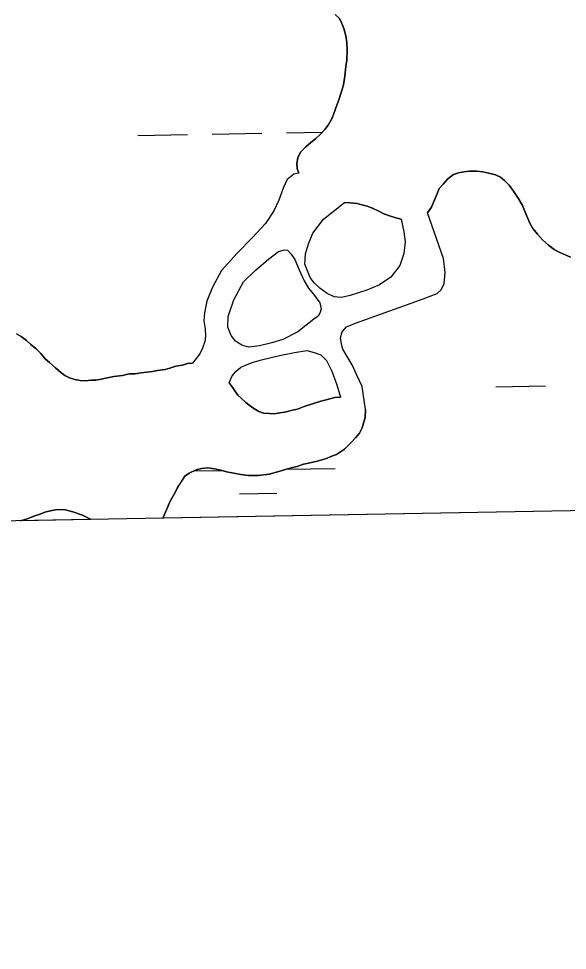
# Model space of a CAD drawing. Extents: x 3925854 to 3964121, y 224593 to 250589.
# Drawn here: x 3945373 to 3945728, y 230028 to 230629 of the extents above; entities that cross this region are included whole.
import ezdxf

# ---------------------------------------------------------------- set-up
doc = ezdxf.new("R2010")
doc.units = 0
for name, color, linetype in [('V-GRID-FRAM', 7, 'Continuous'), ('V-TOPO-SHOR', 7, 'Continuous'), ('V-WETL-SWMP', 7, 'Continuous')]:
    doc.layers.add(name, color=color, linetype=linetype)

msp = doc.modelspace()

# ---------------------------------------------------------------- linework, layer by layer
at = {"layer": 'V-GRID-FRAM'}
msp.add_lwpolyline([(3929791.517, 248207.597), (3961703.892, 248787.859), (3962042.387, 230608.264), (3930114.146, 230027.713), (3929791.517, 248207.597)], dxfattribs=at)
at = {"layer": 'V-TOPO-SHOR'}
for points in [[(3945554.235, 230529.686), (3945553.219, 230532.787), (3945553.025, 230535.896), (3945553.479, 230539.5), (3945555.243, 230543.283), (3945558.646, 230546.59), (3945561.729, 230549.241), (3945565.139, 230552.059), (3945568.057, 230554.707), (3945570.971, 230557.846), (3945573.234, 230560.652), (3945575.647, 230565.096), (3945576.761, 230568.217), (3945578.834, 230573.64), (3945579.946, 230576.925), (3945581.688, 230582.508), (3945582.956, 230586.776), (3945583.882, 230592.353), (3945584.638, 230598.581), (3945585.086, 230602.677), (3945585.512, 230609.065), (3945585.297, 230614.138), (3945584.601, 230618.385), (3945583.243, 230623.118), (3945582.063, 230626.38), (3945580.56, 230629.475), (3945577.748, 230632.23)], [(3945554.235, 230529.686), (3945550.966, 230528.998), (3945546.748, 230525.519), (3945544.02, 230519.925), (3945541.316, 230512.204), (3945538.111, 230505.299), (3945532.631, 230497.057), (3945524.048, 230487.805), (3945514.489, 230478.05), (3945504.29, 230466.817), (3945498.507, 230456.118), (3945494.835, 230446.914), (3945493.436, 230439.533), (3945492.998, 230434.292), (3945493.706, 230429.062), (3945493.919, 230424.153), (3945493.461, 230421.038), (3945492.031, 230416.604), (3945490.432, 230412.985), (3945485.58, 230407.044)], [(3945729.601, 230475.482), (3945725.657, 230477.077), (3945722.697, 230478.357), (3945718.911, 230480.446), (3945715.282, 230483.193), (3945711.483, 230486.592), (3945708.171, 230490.324), (3945705.189, 230493.893), (3945703.354, 230497.313), (3945702.013, 230500.408), (3945699.831, 230505.624), (3945698.49, 230508.723), (3945695.824, 230513.441), (3945692.668, 230517.992), (3945689.845, 230521.894), (3945686.868, 230524.974), (3945684.392, 230527.075), (3945681.105, 230528.517), (3945676.836, 230529.619), (3945672.898, 230530.561), (3945668.964, 230531.011), (3945664.219, 230530.964), (3945660.784, 230530.602), (3945657.19, 230529.909), (3945653.93, 230528.732), (3945650.358, 230525.914), (3945647.28, 230522.608), (3945644.853, 230519.801), (3945643.255, 230515.856), (3945641.336, 230511.416), (3945639.739, 230507.635), (3945637.156, 230504.008)], [(3945620.174, 230499.908), (3945621.895, 230491.741), (3945622.939, 230485.368), (3945621.87, 230477.827), (3945619.495, 230469.946), (3945613.514, 230462.52), (3945606.199, 230457.535), (3945598.048, 230454.179), (3945587.28, 230450.631), (3945581.727, 230449.429), (3945576.976, 230449.71), (3945572.536, 230451.956), (3945567.754, 230455.346), (3945564.119, 230458.746), (3945561.462, 230462.319), (3945558.104, 230470.798), (3945558.528, 230477.513), (3945560.424, 230484.079), (3945563.302, 230490.983), (3945570.087, 230499.892), (3945583.726, 230510.671)], [(3945620.174, 230499.908), (3945616.728, 230500.854), (3945612.621, 230502.122), (3945609.171, 230503.398), (3945606.373, 230504.844), (3945601.767, 230507.089), (3945598.318, 230508.362), (3945594.871, 230509.311), (3945591.916, 230510.097), (3945587.656, 230510.546), (3945583.726, 230510.671)], [(3945597.192, 230377.073), (3945595.078, 230391.784), (3945591.728, 230399.28), (3945588.715, 230405.797), (3945585.387, 230411.164), (3945582.719, 230416.049), (3945581.705, 230419.311), (3945581.009, 230423.397), (3945582.278, 230427.174), (3945585.029, 230430.477), (3945590.734, 230432.824), (3945600.845, 230436.529), (3945618.95, 230442.933), (3945634.445, 230448.491), (3945643.411, 230452.02), (3945646.17, 230454.338), (3945647.929, 230458.449), (3945648.676, 230465.496), (3945647.603, 230474.486), (3945637.156, 230504.008)], [(3945563.865, 230435.337), (3945553.469, 230427.21), (3945543.864, 230422.201), (3945536.848, 230420.004), (3945528.846, 230418.121), (3945521.979, 230417.396), (3945517.381, 230418.66), (3945513.427, 230421.238), (3945510.445, 230424.81), (3945508.425, 230430.19), (3945508.683, 230437.07), (3945512.339, 230447.91), (3945518.606, 230459.432), (3945526.061, 230466.872), (3945534.662, 230474.163), (3945540.997, 230479.135), (3945544.915, 230480.157), (3945546.881, 230479.85), (3945549.361, 230477.419), (3945551.687, 230474.005), (3945554.376, 230467.159), (3945557.557, 230460.153), (3945560.551, 230455.436), (3945564.362, 230450.728), (3945567.686, 230445.849), (3945568.542, 230442.093), (3945567.754, 230439.304), (3945566.627, 230437.328), (3945563.865, 230435.337)], [(3945372.119, 230425.865), (3945375.08, 230424.257), (3945378.379, 230421.673), (3945381.353, 230419.084), (3945384.657, 230416.172), (3945387.632, 230413.253), (3945390.614, 230409.684), (3945393.256, 230407.419), (3945397.221, 230403.857), (3945400.524, 230400.945), (3945403.162, 230399.007), (3945406.126, 230397.4), (3945409.736, 230396.456), (3945413.015, 230395.833), (3945416.62, 230395.542), (3945419.89, 230395.903), (3945423.163, 230395.935), (3945426.757, 230396.628), (3945429.698, 230397.312), (3945434.925, 230398.346), (3945440.483, 230399.057), (3945444.728, 230400.083), (3945448.657, 230400.122), (3945452.251, 230400.814), (3945456.177, 230401.18), (3945459.773, 230401.545), (3945463.04, 230402.231), (3945467.945, 230402.938), (3945470.883, 230403.622), (3945474.797, 230404.969), (3945479.047, 230405.668), (3945482.309, 230406.683), (3945485.58, 230407.044)], [(3945509.281, 230394.188), (3945511.198, 230398.79), (3945513.461, 230401.596), (3945516.707, 230404.412), (3945524.043, 230407.433), (3945530.083, 230409.131), (3945541.677, 230411.867), (3945551.313, 230413.929), (3945559.32, 230415.156), (3945564.082, 230413.894), (3945568.354, 230412.301), (3945571.989, 230408.735), (3945575.497, 230401.733), (3945578.696, 230392.927), (3945581.07, 230385.093)], [(3945509.281, 230394.188), (3945511.272, 230391.59), (3945512.935, 230388.987), (3945514.926, 230386.39), (3945517.24, 230384.121), (3945519.882, 230381.855), (3945522.194, 230379.916), (3945525.164, 230377.653), (3945528.457, 230375.722), (3945531.412, 230374.769), (3945535.344, 230374.483), (3945538.619, 230374.188), (3945541.888, 230374.876), (3945545.156, 230375.236), (3945550.053, 230376.594), (3945553.322, 230377.282), (3945557.561, 230378.964), (3945563.758, 230380.989), (3945568.329, 230382.347), (3945571.92, 230383.365), (3945577.472, 230384.731), (3945581.07, 230385.093)], [(3945597.192, 230377.073), (3945596.917, 230371.833), (3945595.971, 230368.222), (3945595.019, 230365.265), (3945593.419, 230361.648), (3945590.831, 230358.674), (3945587.914, 230355.698), (3945583.702, 230351.402), (3945578.498, 230348.074), (3945574.91, 230346.728), (3945571.977, 230345.389), (3945566.101, 230343.693), (3945560.549, 230342.327), (3945557.282, 230341.639), (3945553.041, 230340.287)], [(3945553.041, 230340.287), (3945550.1, 230339.603), (3945546.182, 230338.581), (3945541.29, 230336.894), (3945535.086, 230335.196), (3945527.892, 230334.467), (3945521.672, 230334.403), (3945516.755, 230335.009), (3945512.163, 230335.945), (3945507.569, 230336.879), (3945503.959, 230337.825), (3945499.695, 230338.766), (3945495.433, 230339.376), (3945491.507, 230339.009), (3945487.917, 230337.991), (3945483.354, 230335.98), (3945480.755, 230333.99), (3945478.174, 230330.035), (3945475.917, 230326.74), (3945474.314, 230323.449), (3945471.096, 230317.851), (3945468.223, 230310.62), (3945466.536, 230306.865)], [(3945420.051, 230306.02), (3945419.817, 230306.2), (3945414.551, 230308.766), (3945408.311, 230310.995), (3945403.385, 230312.254), (3945398.472, 230312.533), (3945394.878, 230311.84), (3945390.307, 230310.812), (3945387.372, 230309.473), (3945383.782, 230308.455), (3945378.891, 230306.442), (3945374.691, 230305.195)]]:
    msp.add_lwpolyline(points, dxfattribs=at)
at = {"layer": 'V-WETL-SWMP'}
for p, q in [((3945580.559, 230629.475), (3945582.064, 230626.381)), ((3945582.064, 230626.381), (3945583.243, 230623.119)), ((3945583.243, 230623.119), (3945584.6, 230618.385)), ((3945584.6, 230618.385), (3945585.298, 230614.137)), ((3945585.298, 230614.137), (3945585.513, 230609.065)), ((3945585.513, 230609.065), (3945585.086, 230602.676)), ((3945585.086, 230602.676), (3945584.637, 230598.58)), ((3945584.637, 230598.58), (3945583.881, 230592.352)), ((3945583.881, 230592.352), (3945582.956, 230586.777)), ((3945582.956, 230586.777), (3945581.689, 230582.508)), ((3945581.689, 230582.508), (3945579.945, 230576.925)), ((3945578.833, 230573.64), (3945576.76, 230568.218)), ((3945579.945, 230576.925), (3945578.833, 230573.64)), ((3945576.76, 230568.218), (3945575.646, 230565.096)), ((3945573.235, 230560.652), (3945570.972, 230557.847)), ((3945575.646, 230565.096), (3945573.235, 230560.652)), ((3945450.363, 230553.994), (3945482.358, 230554.575)), ((3945498.355, 230554.866), (3945530.35, 230555.448)), ((3945546.348, 230555.739), (3945569.404, 230556.158)), ((3945568.057, 230554.707), (3945565.138, 230552.059)), ((3945570.972, 230557.847), (3945568.057, 230554.707)), ((3945561.729, 230549.241), (3945558.646, 230546.591)), ((3945565.138, 230552.059), (3945561.729, 230549.241)), ((3945555.242, 230543.283), (3945553.479, 230539.5)), ((3945558.646, 230546.591), (3945555.242, 230543.283)), ((3945553.479, 230539.5), (3945553.025, 230535.895)), ((3945553.025, 230535.895), (3945553.22, 230532.786)), ((3945554.234, 230529.687), (3945550.967, 230528.999)), ((3945553.22, 230532.786), (3945554.234, 230529.687)), ((3945653.929, 230528.732), (3945657.191, 230529.91)), ((3945657.191, 230529.91), (3945660.785, 230530.602)), ((3945660.785, 230530.602), (3945664.219, 230530.964)), ((3945664.219, 230530.964), (3945668.965, 230531.012)), ((3945668.965, 230531.012), (3945672.898, 230530.56)), ((3945672.898, 230530.56), (3945676.836, 230529.618)), ((3945676.836, 230529.618), (3945681.104, 230528.516)), ((3945546.747, 230525.519), (3945544.02, 230519.926)), ((3945550.967, 230528.999), (3945546.747, 230525.519)), ((3945647.28, 230522.608), (3945650.357, 230525.913)), ((3945650.357, 230525.913), (3945653.929, 230528.732)), ((3945681.104, 230528.516), (3945684.392, 230527.076)), ((3945684.392, 230527.076), (3945686.868, 230524.973)), ((3945686.868, 230524.973), (3945689.846, 230521.893)), ((3945544.02, 230519.926), (3945541.316, 230512.205)), ((3945643.256, 230515.856), (3945644.853, 230519.801)), ((3945644.853, 230519.801), (3945647.28, 230522.608)), ((3945689.846, 230521.893), (3945692.668, 230517.993)), ((3945692.668, 230517.993), (3945695.824, 230513.442)), ((3945541.316, 230512.205), (3945538.112, 230505.298)), ((3945639.738, 230507.636), (3945641.337, 230511.417)), ((3945641.337, 230511.417), (3945643.256, 230515.856)), ((3945695.824, 230513.442), (3945698.491, 230508.722)), ((3945538.112, 230505.298), (3945532.63, 230497.058)), ((3945637.156, 230504.009), (3945639.738, 230507.636)), ((3945698.491, 230508.722), (3945699.832, 230505.625)), ((3945699.832, 230505.625), (3945702.013, 230500.409)), ((3945647.603, 230474.487), (3945637.156, 230504.009)), ((3945702.013, 230500.409), (3945703.354, 230497.313)), ((3945532.63, 230497.058), (3945524.048, 230487.805)), ((3945703.354, 230497.313), (3945705.189, 230493.894)), ((3945705.189, 230493.894), (3945708.171, 230490.323)), ((3945524.048, 230487.805), (3945514.489, 230478.05)), ((3945708.171, 230490.323), (3945711.483, 230486.592)), ((3945711.483, 230486.592), (3945715.282, 230483.193)), ((3945715.282, 230483.193), (3945718.911, 230480.447)), ((3945514.489, 230478.05), (3945504.291, 230466.816)), ((3945718.911, 230480.447), (3945722.697, 230478.357)), ((3945722.697, 230478.357), (3945725.656, 230477.078)), ((3945725.656, 230477.078), (3945729.601, 230475.481)), ((3945648.676, 230465.495), (3945647.603, 230474.487)), ((3945504.291, 230466.816), (3945498.506, 230456.118)), ((3945647.929, 230458.448), (3945648.676, 230465.495)), ((3945646.17, 230454.338), (3945647.929, 230458.448)), ((3945498.506, 230456.118), (3945494.835, 230446.914)), ((3945634.444, 230448.491), (3945643.411, 230452.019)), ((3945643.411, 230452.019), (3945646.17, 230454.338)), ((3945494.835, 230446.914), (3945493.436, 230439.534)), ((3945618.95, 230442.932), (3945634.444, 230448.491)), ((3945493.436, 230439.534), (3945492.998, 230434.292)), ((3945600.845, 230436.529), (3945618.95, 230442.932)), ((3945492.998, 230434.292), (3945493.706, 230429.061)), ((3945585.029, 230430.476), (3945590.734, 230432.825)), ((3945590.734, 230432.825), (3945600.845, 230436.529)), ((3945493.706, 230429.061), (3945493.919, 230424.153)), ((3945581.008, 230423.397), (3945582.279, 230427.174)), ((3945582.279, 230427.174), (3945585.029, 230430.476)), ((3945375.08, 230424.258), (3945372.118, 230425.865)), ((3945378.38, 230421.672), (3945375.08, 230424.258)), ((3945381.353, 230419.084), (3945378.38, 230421.672)), ((3945493.46, 230421.038), (3945492.031, 230416.604)), ((3945493.919, 230424.153), (3945493.46, 230421.038)), ((3945581.704, 230419.311), (3945581.008, 230423.397)), ((3945384.656, 230416.171), (3945381.353, 230419.084)), ((3945387.632, 230413.254), (3945384.656, 230416.171)), ((3945492.031, 230416.604), (3945490.431, 230412.986)), ((3945582.719, 230416.048), (3945581.704, 230419.311)), ((3945585.388, 230411.164), (3945582.719, 230416.048)), ((3945390.615, 230409.683), (3945387.632, 230413.254)), ((3945393.257, 230407.418), (3945390.615, 230409.683)), ((3945490.431, 230412.986), (3945485.58, 230407.044)), ((3945588.716, 230405.796), (3945585.388, 230411.164)), ((3945397.221, 230403.857), (3945393.257, 230407.418)), ((3945400.524, 230400.945), (3945397.221, 230403.857)), ((3945467.944, 230402.937), (3945463.04, 230402.232)), ((3945470.883, 230403.621), (3945467.944, 230402.937)), ((3945474.798, 230404.97), (3945470.883, 230403.621)), ((3945479.047, 230405.668), (3945474.798, 230404.97)), ((3945482.31, 230406.683), (3945479.047, 230405.668)), ((3945485.58, 230407.044), (3945482.31, 230406.683)), ((3945591.728, 230399.279), (3945588.716, 230405.796)), ((3945403.163, 230399.007), (3945400.524, 230400.945)), ((3945406.126, 230397.4), (3945403.163, 230399.007)), ((3945409.736, 230396.455), (3945406.126, 230397.4)), ((3945426.758, 230396.627), (3945423.164, 230395.936)), ((3945429.698, 230397.311), (3945426.758, 230396.627)), ((3945434.925, 230398.346), (3945429.698, 230397.311)), ((3945440.483, 230399.057), (3945434.925, 230398.346)), ((3945444.729, 230400.083), (3945440.483, 230399.057)), ((3945448.657, 230400.122), (3945444.729, 230400.083)), ((3945452.251, 230400.813), (3945448.657, 230400.122)), ((3945456.176, 230401.181), (3945452.251, 230400.813)), ((3945459.773, 230401.544), (3945456.176, 230401.181)), ((3945463.04, 230402.232), (3945459.773, 230401.544)), ((3945595.078, 230391.784), (3945591.728, 230399.279)), ((3945413.016, 230395.833), (3945409.736, 230396.455)), ((3945416.62, 230395.542), (3945413.016, 230395.833)), ((3945419.891, 230395.903), (3945416.62, 230395.542)), ((3945423.164, 230395.936), (3945419.891, 230395.903)), ((3945597.191, 230377.073), (3945595.078, 230391.784)), ((3945681.353, 230391.665), (3945713.347, 230392.247)), ((3945596.917, 230371.832), (3945597.191, 230377.073)), ((3945595.019, 230365.265), (3945595.972, 230368.221)), ((3945595.972, 230368.221), (3945596.917, 230371.832)), ((3945590.83, 230358.675), (3945593.419, 230361.648)), ((3945593.419, 230361.648), (3945595.019, 230365.265)), ((3945583.702, 230351.401), (3945587.914, 230355.699)), ((3945587.914, 230355.699), (3945590.83, 230358.675)), ((3945578.497, 230348.074), (3945583.702, 230351.401)), ((3945560.55, 230342.327), (3945566.101, 230343.693)), ((3945566.101, 230343.693), (3945571.977, 230345.389)), ((3945571.977, 230345.389), (3945574.91, 230346.729)), ((3945574.91, 230346.729), (3945578.497, 230348.074)), ((3945483.353, 230335.98), (3945487.916, 230337.991)), ((3945486.511, 230337.372), (3945504.447, 230337.698)), ((3945487.916, 230337.991), (3945491.507, 230339.009)), ((3945491.507, 230339.009), (3945495.432, 230339.376)), ((3945495.432, 230339.376), (3945499.694, 230338.765)), ((3945499.694, 230338.765), (3945503.959, 230337.826)), ((3945503.959, 230337.826), (3945507.57, 230336.88)), ((3945507.57, 230336.88), (3945512.163, 230335.945)), ((3945535.087, 230335.195), (3945541.29, 230336.894)), ((3945541.29, 230336.894), (3945546.183, 230338.581)), ((3945545.803, 230338.45), (3945577.701, 230339.03)), ((3945546.183, 230338.581), (3945550.101, 230339.603)), ((3945550.101, 230339.603), (3945553.041, 230340.287)), ((3945553.041, 230340.287), (3945557.283, 230341.639)), ((3945557.283, 230341.639), (3945560.55, 230342.327)), ((3945478.175, 230330.035), (3945480.754, 230333.99)), ((3945480.754, 230333.99), (3945483.353, 230335.98)), ((3945512.163, 230335.945), (3945516.755, 230335.009)), ((3945516.755, 230335.009), (3945521.672, 230334.404)), ((3945521.672, 230334.404), (3945527.892, 230334.467)), ((3945527.892, 230334.467), (3945535.087, 230335.195)), ((3945474.314, 230323.449), (3945475.917, 230326.739)), ((3945475.917, 230326.739), (3945478.175, 230330.035)), ((3945471.096, 230317.851), (3945474.314, 230323.449)), ((3945515.991, 230322.474), (3945539.987, 230322.911)), ((3945394.879, 230311.841), (3945398.473, 230312.532)), ((3945398.473, 230312.532), (3945403.386, 230312.255)), ((3946055.028, 230317.566), (3945466.536, 230306.865)), ((3945468.223, 230310.619), (3945471.096, 230317.851)), ((3945374.691, 230305.195), (3945378.892, 230306.441)), ((3945378.892, 230306.441), (3945383.782, 230308.455)), ((3945383.782, 230308.455), (3945387.373, 230309.474)), ((3945387.373, 230309.474), (3945390.306, 230310.813)), ((3945390.306, 230310.813), (3945394.879, 230311.841)), ((3945403.386, 230312.255), (3945408.31, 230310.995)), ((3945408.31, 230310.995), (3945414.552, 230308.767)), ((3945414.552, 230308.767), (3945419.816, 230306.201)), ((3945466.536, 230306.865), (3945468.223, 230310.619)), ((3945420.051, 230306.02), (3945374.691, 230305.195)), ((3945419.816, 230306.201), (3945420.051, 230306.02))]:
    msp.add_line(p, q, dxfattribs=at)
for points in [[(3945583.726, 230510.67), (3945587.656, 230510.546), (3945591.916, 230510.098), (3945594.871, 230509.31), (3945598.318, 230508.362), (3945601.768, 230507.088), (3945606.374, 230504.843), (3945609.171, 230503.398), (3945612.622, 230502.123), (3945616.727, 230500.855), (3945620.174, 230499.908), (3945621.894, 230491.741), (3945622.94, 230485.368), (3945621.871, 230477.827), (3945619.495, 230469.946), (3945613.514, 230462.52), (3945606.198, 230457.535), (3945598.048, 230454.179), (3945587.28, 230450.632), (3945581.727, 230449.43), (3945576.977, 230449.71), (3945572.535, 230451.956), (3945567.754, 230455.345), (3945564.118, 230458.746), (3945561.463, 230462.32), (3945558.104, 230470.798), (3945558.527, 230477.513), (3945560.424, 230484.08), (3945563.301, 230490.984), (3945570.086, 230499.892)], [(3945563.864, 230435.336), (3945553.47, 230427.21), (3945543.864, 230422.202), (3945536.847, 230420.003), (3945528.846, 230418.121), (3945521.978, 230417.397), (3945517.382, 230418.66), (3945513.427, 230421.239), (3945510.445, 230424.81), (3945508.426, 230430.191), (3945508.684, 230437.069), (3945512.339, 230447.909), (3945518.606, 230459.431), (3945526.06, 230466.872), (3945534.662, 230474.162), (3945540.996, 230479.136), (3945544.914, 230480.158), (3945546.881, 230479.851), (3945549.361, 230477.42), (3945551.687, 230474.006), (3945554.376, 230467.159), (3945557.557, 230460.152), (3945560.551, 230455.436), (3945564.363, 230450.727), (3945567.686, 230445.85), (3945568.543, 230442.094), (3945567.753, 230439.304), (3945566.627, 230437.328)], [(3945509.281, 230394.188), (3945511.199, 230398.791), (3945513.462, 230401.596), (3945516.707, 230404.412), (3945524.043, 230407.432), (3945530.082, 230409.13), (3945541.676, 230411.867), (3945551.313, 230413.929), (3945559.321, 230415.156), (3945564.081, 230413.894), (3945568.353, 230412.301), (3945571.99, 230408.736), (3945575.498, 230401.733), (3945578.697, 230392.926), (3945581.069, 230385.094), (3945577.471, 230384.73), (3945571.92, 230383.364), (3945568.329, 230382.346), (3945563.759, 230380.99), (3945557.56, 230378.963), (3945553.321, 230377.283), (3945550.054, 230376.595), (3945545.157, 230375.236), (3945541.887, 230374.876), (3945538.62, 230374.188), (3945535.344, 230374.482), (3945531.412, 230374.77), (3945528.456, 230375.722), (3945525.163, 230377.653), (3945522.194, 230379.915), (3945519.882, 230381.855), (3945517.24, 230384.12), (3945514.926, 230386.389), (3945512.935, 230388.987), (3945511.272, 230391.59)]]:
    msp.add_lwpolyline(points, close=True, dxfattribs=at)
msp.add_arc((3945582.934, 230339.6), 35.246, 181.016221, 181.813534, dxfattribs=at)

doc.saveas('drawing.dxf')
